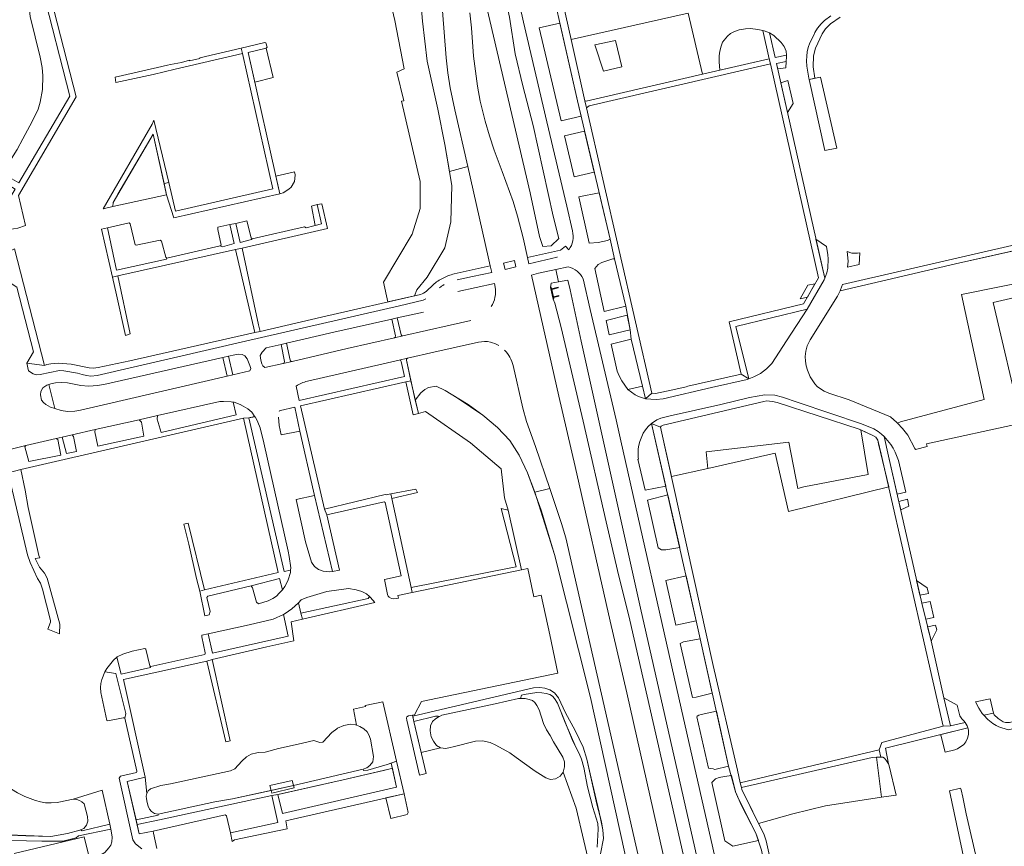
# Model space of a CAD drawing. Header units: metres. Extents: x 209813 to 223847, y 571801 to 587119.
# Tile 277 of 656: x 220478 to 220738, y 575084 to 575303. Entities that reach past the tile are written whole.
import ezdxf

# ---------------------------------------------------------------- set-up
doc = ezdxf.new("R2010")
doc.units = ezdxf.units.M
for name, color, linetype, lineweight in [('B-RO-GK-BESCHOEIING-G', 8, 'GK-BESCHOEIING', 0), ('B-RO-GK-KADEMUUR-GV', 8, 'Continuous', 0), ('B-RO-GR-BEPLANTING_CULTUUR_BOSPLANTSOEN-GV', 8, 'Continuous', 0), ('B-RO-GR-BEPLANTING_CULTUUR_HEESTERS-GV', 8, 'Continuous', 0), ('B-RO-GR-BEPLANTING_CULTUUR_ROOS-GV', 8, 'Continuous', 0), ('B-RO-KW-KUNSTWERK_STEIGER-GV', 8, 'Continuous', 0), ('B-RO-OG-TERREIN_CULTUURSCHEIDING-GV', 8, 'Continuous', 0), ('B-RO-OG-WEG-GV', 8, 'Continuous', 0), ('B-RO-VH-VERHARDING_HALFVERHARDING-GV', 8, 'Continuous', 0), ('B-RO-VH-VERHARDING_OPEN-GV', 8, 'Continuous', 0), ('B-RO-VH-VERHARDING_TEGEL-GV', 8, 'Continuous', 0)]:
    doc.layers.add(name, color=color, linetype=linetype, lineweight=lineweight)
doc.linetypes.add('GK-BESCHOEIING', pattern='A,30,-5,[1,NLCS.shx,S=1,R=0,X=0,Y=0],-5', length=40)

msp = doc.modelspace()

# ---------------------------------------------------------------- linework, layer by layer
at = {"layer": 'B-RO-GK-BESCHOEIING-G', "flags": 128}
for points in [[(220588.8, 575118.296), (220589.491, 575118.65), (220603.556, 575121.641), (220609.698, 575123.096)], [(220609.698, 575123.096), (220610.242, 575123.083)], [(220610.242, 575123.083), (220611.474, 575123.053), (220612.556, 575122.836), (220613.457, 575122.501), (220614.039, 575122.015), (220614.572, 575121.206), (220615.192, 575120.08), (220616.381, 575116.478), (220617.179, 575114.744), (220618.099, 575113.269), (220618.985, 575111.569), (220621.435, 575107.53), (220621.901, 575106.31), (220621.876, 575104.997), (220621.522, 575103.608)], [(220561.663, 575115.054), (220561.885, 575115.227), (220563.527, 575115.928), (220565.255, 575116.25), (220566.615, 575116.11), (220566.907, 575115.999)], [(220566.907, 575115.999), (220567.75, 575115.678), (220568.827, 575115.011), (220569.687, 575114.264), (220570.183, 575113.493), (220570.6, 575112.288), (220571.377, 575107.737), (220571.211, 575106.341), (220570.448, 575105.381), (220569.583, 575104.713), (220568.639, 575104.363)], [(220589.072, 575110.013), (220588.007, 575110.655), (220587.21, 575111.763), (220586.667, 575112.948), (220586.365, 575114.525), (220586.454, 575115.874), (220587.01, 575116.992), (220587.802, 575117.713), (220588.469, 575118.126), (220588.8, 575118.296)], [(220557.181, 575111.462), (220558.022, 575111.494), (220560.4, 575114.07), (220561.663, 575115.054)], [(220546.224, 575109.821), (220551.479, 575111.023)], [(220551.479, 575111.023), (220555.559, 575111.914), (220557.181, 575111.462)], [(220600.238, 575111.876), (220598.395, 575111.821), (220592.413, 575110.273), (220591.679, 575110.114)], [(220618.205, 575101.681), (220616.993, 575102.078), (220614.169, 575103.865), (220609.085, 575107.466), (220607.417, 575108.707), (220603.724, 575110.703), (220602.235, 575111.386), (220600.238, 575111.876)], [(220534.711, 575104.462), (220536.592, 575106.481), (220537.824, 575107.598), (220539.067, 575108.327), (220540.498, 575108.735), (220540.935, 575108.767)], [(220540.935, 575108.767), (220542.72, 575108.9), (220546.224, 575109.821)], [(220590.493, 575109.858), (220589.072, 575110.013)], [(220591.679, 575110.114), (220590.493, 575109.858)], [(220488.159, 575095.628), (220487.82, 575095.556), (220486.165, 575095.453), (220484.651, 575095.484), (220483.328, 575095.699), (220481.946, 575096.066), (220479.126, 575097.138), (220477.243, 575098.103), (220474.053, 575100.047), (220471.254, 575102.158), (220467.64, 575104.166)], [(220511.443, 575097.93), (220511.82, 575098.616), (220512.356, 575099.184), (220515.106, 575100.043), (220517.665, 575100.496), (220533.574, 575103.892), (220534.711, 575104.462)], [(220568.639, 575104.363), (220550.22, 575100.085)], [(220621.522, 575103.608), (220620.717, 575102.537), (220619.487, 575101.82), (220618.205, 575101.681)], [(220514.401, 575092.456), (220513.457, 575092.643), (220512.626, 575093.176), (220512.125, 575093.821), (220511.767, 575094.611), (220511.491, 575095.574), (220511.327, 575096.532), (220511.291, 575097.234), (220511.443, 575097.93)], [(220544.279, 575098.771), (220534.055, 575096.51), (220529.379, 575095.738), (220514.401, 575092.456)], [(220550.22, 575100.085), (220544.279, 575098.771)], [(220491.97, 575096.435), (220488.159, 575095.628)], [(220493.901, 575088.306), (220494.803, 575088.714), (220495.447, 575089.577), (220495.782, 575090.66), (220495.77, 575091.887), (220494.812, 575095.224), (220494.222, 575095.775), (220493.653, 575096.087), (220492.957, 575096.339), (220491.97, 575096.435)], [(220447.538, 575082.552), (220449.219, 575082.092), (220450.428, 575081.866), (220451.854, 575081.774), (220453.378, 575082.206), (220457.107, 575083.97), (220459.249, 575084.602), (220461.306, 575085.386), (220466.992, 575086.721), (220470.931, 575087.078), (220479.4, 575086.741), (220485.995, 575086.592), (220490.405, 575087.327), (220493.716, 575088.223), (220493.901, 575088.306)]]:
    msp.add_lwpolyline(points, dxfattribs=at)
at = {"layer": 'B-RO-GK-KADEMUUR-GV', "flags": 128}
msp.add_lwpolyline([(220618.901, 575228.675), (220619.096, 575228.719), (220619.01, 575229.097), (220620.417, 575229.417), (220620.38, 575229.588), (220618.972, 575229.263), (220618.525, 575231.228), (220620.235, 575231.606), (220620.198, 575231.772), (220618.487, 575231.394), (220618.402, 575231.769), (220618.207, 575231.725)], close=True, dxfattribs=at)
at = {"layer": 'B-RO-GR-BEPLANTING_CULTUUR_BOSPLANTSOEN-GV', "flags": 128}
for points in [[(220573.945, 575315.539), (220577, 575302.268), (220579.498, 575289.5), (220577.574, 575288.617), (220579.421, 575281.098), (220578.786, 575280.942), (220583.75, 575259.74), (220583.74, 575252.58), (220581.65, 575245.84), (220574.02, 575233.15), (220575.184, 575227.902), (220582.223, 575229.524), (220582.801, 575231.064), (220585.595, 575234.479), (220590.252, 575242.24), (220591.804, 575249.07), (220592.114, 575258.694), (220590.252, 575269.56), (220588.389, 575278.874), (220585.595, 575291.602), (220584.353, 575302.157), (220583.111, 575316.749)], [(220643.822, 575051.317), (220643.677, 575053.455), (220637.866, 575082.142), (220628.792, 575123.339), (220619.284, 575161.097), (220615.69, 575172.818), (220612.126, 575182.735), (220609.926, 575187.403), (220607.42, 575191.269), (220604.16, 575194.75), (220600.314, 575197.978), (220593.503, 575202.585), (220590.358, 575204.484), (220587.959, 575205.591), (220585.894, 575205.319), (220584.984, 575204.753), (220583.859, 575203.832), (220582.402, 575201.893), (220583.288, 575198.446), (220585.105, 575198.923), (220597.005, 575190.618), (220605.183, 575183.754), (220606.036, 575176.108), (220607.002, 575172.889)], [(220607.002, 575172.889), (220610.564, 575157.062), (220612.225, 575157.408), (220613.773, 575149.966), (220615.686, 575150.366), (220618.018, 575139.861), (220620.176, 575129.736), (220584.071, 575122.302), (220582.242, 575118.703), (220581.697, 575118.61), (220581.761, 575118.345), (220613.737, 575125.896), (220615.356, 575125.984), (220616.728, 575125.831), (220617.988, 575125.382), (220619.248, 575124.595), (220620.274, 575123.278), (220622.185, 575119.248), (220624.726, 575114.642), (220626.795, 575110.155), (220627.839, 575107.022), (220630.477, 575095.162), (220631.648, 575090.446), (220632.067, 575088.301), (220632.192, 575086.004), (220631.399, 575081.99)]]:
    msp.add_lwpolyline(points, dxfattribs=at)
msp.add_lwpolyline([(220754.901, 575244.622), (220756.611, 575235.88), (220726.864, 575229.847), (220732.923, 575202.09), (220710.771, 575196.216), (220709.987, 575195.819), (220711.328, 575194.429), (220712.7, 575192.648), (220714.596, 575189.194), (220714.697, 575188.886), (220717.82, 575189.645), (220717.612, 575190.414), (220742.738, 575195.812), (220735.28, 575227.728), (220761.678, 575233.863), (220762.888, 575234.362), (220760.288, 575244.893), (220759.564, 575245.259), (220757.862, 575245.287)], close=True, dxfattribs=at)
at = {"layer": 'B-RO-GR-BEPLANTING_CULTUUR_HEESTERS-GV', "flags": 128}
for points in [[(220677.625, 575292.49), (220680.589, 575293.126), (220680.559, 575294.188), (220679.992, 575295.4), (220679.245, 575296.48), (220677.276, 575298.372), (220676.155, 575299.042)], [(220678.295, 575289.501), (220680.479, 575289.826), (220680.544, 575291.481), (220677.977, 575290.921)], [(220680.96, 575286.461), (220679.112, 575285.859), (220680.873, 575278.012), (220682.4, 575280.403)], [(220503.788, 575256.39), (220502.493, 575254.192), (220502.449, 575253.105), (220516.645, 575256.203), (220513.116, 575272.23)], [(220700.249, 575194.06), (220702.247, 575182.305), (220685.229, 575179.051), (220683.65, 575178.609), (220681.224, 575190.851), (220659.326, 575188.243), (220659.842, 575183.91), (220677.593, 575187.921), (220681.151, 575172.526), (220707.643, 575179.03), (220704.938, 575190.429), (220704.735, 575191.338), (220704.252, 575192.133), (220703.493, 575192.563)], [(220706.429, 575192.29), (220707.637, 575187.138), (220709.902, 575177.082), (220712.184, 575177.634), (220710.251, 575185.955), (220709.336, 575188.194), (220708.836, 575189.202), (220708.173, 575190.205)], [(220712.602, 575175.764), (220710.334, 575175.165), (220710.844, 575172.899), (220713.017, 575173.908)], [(220715.922, 575150.357), (220718.184, 575150.801), (220717.849, 575152.298), (220715.044, 575154.253)], [(220718.653, 575148.704), (220716.399, 575148.239), (220717.436, 575144.042), (220719.591, 575144.506)], [(220720.044, 575142.481), (220717.938, 575142.046), (220718.888, 575138.263), (220718.931, 575138.424), (220720.375, 575141.249)], [(220725.762, 575121.256), (220722.219, 575123.268), (220724.008, 575115.802), (220727.831, 575116.726), (220727.604, 575117.065), (220726.99, 575117.69), (220726.445, 575118.512)], [(220721.183, 575113.489), (220721.465, 575113.382), (220722.6, 575108.845), (220725.133, 575109.459), (220725.834, 575109.77), (220727.504, 575110.858), (220728.046, 575111.613), (220728.533, 575112.559), (220728.748, 575113.578), (220728.733, 575114.505), (220728.632, 575115.135), (220728.562, 575115.332)], [(220705.597, 575107.567), (220704.414, 575107.522), (220705.766, 575096.947), (220709.662, 575097.531), (220707.766, 575105.254), (220707.587, 575105.825), (220707.09, 575106.57), (220706.503, 575107.269), (220706.09, 575107.585)]]:
    msp.add_lwpolyline(points, close=True, dxfattribs=at)
at = {"layer": 'B-RO-GR-BEPLANTING_CULTUUR_ROOS-GV', "flags": 128}
for points in [[(220686.616, 575286.731), (220690.752, 575267.904), (220693.932, 575268.529), (220689.6, 575287.33)], [(220691.156, 575242.538), (220688.391, 575244.522), (220690.716, 575234.166), (220691.271, 575235.622), (220691.568, 575236.825), (220691.651, 575239.314), (220691.591, 575240.368)]]:
    msp.add_lwpolyline(points, close=True, dxfattribs=at)
at = {"layer": 'B-RO-KW-KUNSTWERK_STEIGER-GV', "flags": 128}
msp.add_lwpolyline([(220544.279, 575098.771), (220544.467, 575098.029), (220550.361, 575099.475), (220549.912, 575101.423), (220543.951, 575100.062)], close=True, dxfattribs=at)
at = {"layer": 'B-RO-OG-TERREIN_CULTUURSCHEIDING-GV', "flags": 128}
for points in [[(220573.423, 575441.811), (220576.147, 575442.424), (220580.392, 575425.642), (220584.672, 575404.34), (220590.663, 575376.677), (220599.643, 575337.195), (220607.321, 575303.22), (220608.893, 575293.504), (220610.885, 575285.007), (220613.603, 575274.539), (220618.888, 575250.581), (220620.412, 575244.662), (220618.369, 575242.764), (220616.198, 575242.59), (220615.284, 575245.16), (220612.796, 575256.714), (220601.161, 575306.414), (220586.794, 575368.453), (220576.312, 575412.384), (220570.365, 575438.153), (220569.452, 575440.917)], [(220473.217, 575261.858), (220477.573, 575259.367), (220491.038, 575282.319), (220483.774, 575310.922), (220482.5, 575310.435), (220481.58, 575309.631), (220480.872, 575308.469), (220480.397, 575307.185), (220480.333, 575305.847), (220480.602, 575303.395), (220483.257, 575292.636), (220483.702, 575289.889), (220483.882, 575287.716), (220483.843, 575284.099), (220483.174, 575280.693), (220482.654, 575278.897), (220481.075, 575275.602), (220478.646, 575271.049), (220477.095, 575268.178), (220473.682, 575262.775)], [(220627.296, 575281.108), (220627.646, 575281.005), (220658.39, 575288.096), (220654.608, 575304.206), (220623.634, 575297.25)], [(220615.233, 575300.364), (220620.984, 575275.747), (220626.299, 575276.978), (220625.332, 575281.069), (220620.681, 575301.595)], [(220674.383, 575299.631), (220673.04, 575299.912), (220671.109, 575300.161), (220669.792, 575300.099), (220668.128, 575299.825), (220666.822, 575299.399), (220665.811, 575298.849), (220665.035, 575298.19), (220663.721, 575296.588), (220663.316, 575295.502), (220663.017, 575294.223), (220662.845, 575293.003), (220662.812, 575291.339), (220662.998, 575289.163), (220676.052, 575292.187)], [(220635.385, 575297.058), (220637.064, 575290.087), (220632.246, 575288.956), (220629.946, 575295.89)], [(220544.819, 575287.198), (220543.01, 575294.991), (220538.199, 575293.849), (220539.957, 575286.044)], [(220624.433, 575260.98), (220629.789, 575262.221), (220627.23, 575273.041), (220621.909, 575271.783)], [(220546.611, 575256.494), (220546.888, 575256.557), (220547.486, 575256.785), (220548.962, 575257.73), (220549.596, 575258.256), (220550.456, 575259.789), (220550.571, 575260.51), (220550.623, 575261.535), (220550.525, 575262.344), (220545.559, 575261.165)], [(220631.083, 575256.746), (220625.669, 575255.689), (220628.423, 575243.407), (220630.78, 575243.593), (220633.307, 575244.184), (220633.983, 575244.484)], [(220554.94, 575253.238), (220555.986, 575248.144), (220557.6, 575248.544), (220556.446, 575253.622)], [(220514.925, 575244.199), (220508.645, 575242.886), (220508.337, 575243.01), (220506.984, 575248.535), (220506.768, 575248.781), (220501.029, 575247.484), (220503.444, 575236.261), (220516.62, 575239.236), (220516.743, 575239.507), (220516.44, 575239.781), (220515.336, 575243.969)], [(220537.849, 575249.332), (220534.929, 575248.678), (220536.148, 575243.633), (220539.147, 575244.444), (220539.29, 575244.564), (220538.987, 575244.839)], [(220533.401, 575248.336), (220530.239, 575247.628), (220530.231, 575247.041), (220531.062, 575242.927), (220530.795, 575242.741), (220531.484, 575242.51), (220534.571, 575243.318)], [(220632.388, 575225.386), (220638.122, 575226.743), (220635.097, 575239.269), (220634.646, 575239.274), (220631.757, 575238.371), (220630.847, 575237.83), (220629.88, 575236.784)], [(220686.085, 575225.963), (220667.246, 575221.43), (220670.621, 575207.557), (220671.98, 575208.062), (220673.707, 575209.01), (220675.369, 575210.236), (220676.737, 575211.611), (220680.648, 575217.597)], [(220639.285, 575220.5), (220638.494, 575224.362), (220632.913, 575222.997), (220633.741, 575219.235)], [(220639.566, 575218.035), (220634.282, 575216.776), (220635.861, 575209.599), (220636.365, 575208.365), (220637.042, 575207.087), (220638.645, 575204.791), (220642.527, 575205.642)], [(220532.704, 575208.307), (220531.517, 575213.204), (220500.828, 575206.282), (220498.455, 575205.81), (220496.033, 575205.652), (220493.984, 575205.794), (220490.431, 575206.519), (220488.857, 575206.629), (220487.311, 575206.488), (220486.062, 575206.248), (220485.527, 575206.074), (220487.133, 575199.688), (220488.809, 575199.18), (220490.415, 575198.943), (220492.384, 575199.018), (220493.849, 575199.325)], [(220538.715, 575209.696), (220538.952, 575210.34), (220538.693, 575211.089), (220538.277, 575211.994), (220537.959, 575212.845), (220537.376, 575213.644), (220536.627, 575214.036), (220535.778, 575214.106), (220534.733, 575213.959), (220533.008, 575213.54), (220534.186, 575208.649)], [(220534.239, 575201.419), (220533.704, 575201.513), (220531.705, 575201.615), (220530.714, 575201.578), (220514.217, 575197.848), (220514.182, 575196.953), (220515.21, 575193.395), (220535.088, 575198.091)], [(220700.249, 575194.06), (220699.838, 575194.256), (220678.169, 575201.287), (220676.941, 575201.597), (220676.144, 575201.703), (220675.455, 575201.717), (220674.613, 575201.624), (220647.974, 575195.347), (220647.425, 575195.067), (220647.252, 575194.811), (220650.159, 575181.722), (220659.842, 575183.91), (220659.326, 575188.243), (220681.224, 575190.851), (220683.65, 575178.609), (220685.229, 575179.051), (220702.247, 575182.305)], [(220497.807, 575194.138), (220497.658, 575193.518), (220498.49, 575189.742), (220510.665, 575192.43), (220509.993, 575196.125), (220509.416, 575196.762)], [(220540.811, 575196.131), (220540.133, 575197.397), (220539.878, 575197.594), (220538.413, 575197.287), (220547.735, 575156.644), (220549.461, 575156.99), (220549.486, 575157.579), (220549.088, 575160.587), (220548.793, 575162.038), (220542.405, 575190.685), (220541.391, 575194.606)], [(220648.709, 575179.185), (220644.951, 575195.794), (220644.004, 575194.998), (220643.318, 575194.11), (220642.731, 575193.169), (220641.81, 575191.038), (220641.547, 575190.058), (220641.382, 575189.025), (220641.374, 575186.847), (220641.454, 575186.333), (220641.271, 575186.305), (220643.208, 575178.131)], [(220487.474, 575191.803), (220479.424, 575189.957), (220479.161, 575189.583), (220480.191, 575185.721), (220488.645, 575187.415), (220487.863, 575191.502)], [(220491.71, 575192.76), (220489.058, 575192.161), (220490.163, 575187.808), (220492.85, 575188.33), (220492.054, 575192.368)], [(220550.929, 575175.638), (220553.434, 575164.515), (220554.983, 575159.135), (220555.736, 575157.94), (220556.858, 575157.158), (220558.056, 575156.724), (220559.803, 575156.544), (220560.529, 575156.651), (220555.808, 575176.771)], [(220643.815, 575175.48), (220646.703, 575162.874), (220647.597, 575162.364), (220648.724, 575162.371), (220652.377, 575162.991), (220649.231, 575176.876)], [(220656.756, 575143.619), (220654.065, 575155.53), (220648.668, 575154.295), (220651.381, 575142.434)], [(220540.983, 575148.046), (220543.506, 575148.918), (220544.73, 575149.497), (220545.718, 575150.11), (220546.474, 575150.87), (220547.289, 575151.828), (220546.513, 575154.825), (220539.059, 575152.807), (220539.227, 575152.613), (220539.403, 575152.306), (220540.396, 575148.486)], [(220552.131, 575145.593), (220570.014, 575149.502), (220570.288, 575150.051), (220569.534, 575150.723), (220568.331, 575151.345), (220566.795, 575151.78), (220564.779, 575152.12), (220559.026, 575151.327), (220553.708, 575149.791), (220552.282, 575149.116), (220551.523, 575148.347)], [(220547.593, 575145.298), (220544.883, 575144.018), (220538.502, 575142.535), (220527.612, 575140.188), (220528.784, 575135.032), (220548.767, 575139.511)], [(220652.482, 575137.613), (220655.74, 575123.311), (220656.759, 575123.443), (220660.998, 575124.49), (220657.824, 575138.842), (220653.399, 575138.023)], [(220510.909, 575136.277), (220507.54, 575135.535), (220505.056, 575134.741), (220503.616, 575134.095), (220503.494, 575133.988), (220504.666, 575129.496), (220512.399, 575131.291), (220512.264, 575131.697), (220511.156, 575136.11)], [(220505.621, 575117.826), (220505.856, 575119.069), (220503.231, 575129.627), (220500.36, 575130.111), (220499.528, 575128.091), (220499.25, 575127.05), (220499.195, 575125.95), (220499.233, 575124.658), (220500.862, 575117.263), (220501.149, 575117.134), (220505.212, 575117.942), (220505.474, 575117.932)], [(220568.639, 575104.363), (220568.729, 575103.982), (220569.849, 575104.139), (220575.014, 575105.582), (220577.482, 575106.455), (220573.81, 575122.161), (220569.202, 575121.176), (220569.259, 575120.923), (220566.098, 575120.214), (220566.907, 575115.999), (220567.75, 575115.678), (220568.827, 575115.011), (220569.687, 575114.264), (220570.183, 575113.493), (220570.6, 575112.288), (220571.377, 575107.737), (220571.211, 575106.341), (220570.448, 575105.381), (220569.583, 575104.713)], [(220662.06, 575119.692), (220658.059, 575118.822), (220657.438, 575118.633), (220656.99, 575118.375), (220656.898, 575118.228), (220659.99, 575104.66), (220661.201, 575104.451), (220661.631, 575104.246), (220665.274, 575105.183)], [(220582.072, 575117.012), (220583.991, 575108.769), (220589.072, 575110.013), (220588.007, 575110.655), (220587.21, 575111.763), (220586.667, 575112.948), (220586.365, 575114.525), (220586.454, 575115.874), (220587.01, 575116.992), (220587.802, 575117.713), (220588.469, 575118.126), (220588.8, 575118.296), (220588.468, 575118.414), (220587.804, 575118.427)], [(220705.766, 575096.947), (220704.414, 575107.522), (220703.281, 575107.48), (220668.743, 575099.538), (220668.807, 575099.037), (220673.248, 575090.014), (220682.287, 575092.547), (220690.889, 575094.717)], [(220546.07, 575097.649), (220547.305, 575092.62), (220577.462, 575099.61), (220576.418, 575104.556), (220575.811, 575104.499), (220573.915, 575104.033), (220563.338, 575101.534)], [(220514.401, 575092.456), (220513.457, 575092.643), (220512.626, 575093.176), (220512.125, 575093.821), (220511.767, 575094.611), (220511.491, 575095.574), (220511.327, 575096.532), (220511.291, 575097.234), (220511.443, 575097.93), (220510.984, 575102.268), (220506.243, 575101.11), (220508.574, 575090.993), (220514.455, 575092.216)], [(220673.198, 575085.557), (220672.533, 575087.473), (220667.898, 575096.555), (220667.131, 575098.425), (220666.055, 575102.686), (220664.192, 575102.445), (220662.816, 575102.147), (220661.813, 575101.797), (220660.866, 575100.818), (220664.345, 575085.463), (220666.466, 575084.049)], [(220499.612, 575098.788), (220491.97, 575096.435), (220492.957, 575096.339), (220493.653, 575096.087), (220494.222, 575095.775), (220494.812, 575095.224), (220495.77, 575091.887), (220495.782, 575090.66), (220495.447, 575089.577), (220494.803, 575088.714), (220493.901, 575088.306), (220494.283, 575088.045), (220501.641, 575089.828)], [(220575.945, 575091.358), (220580.269, 575092.431), (220580.493, 575092.711), (220580.591, 575092.963), (220579.474, 575097.877), (220574.619, 575096.77)], [(220544.472, 575097.408), (220514.745, 575090.978), (220508.843, 575089.774), (220509.394, 575087.277), (220513.089, 575087.961), (220532.151, 575092.263), (220532.531, 575092.048), (220533.599, 575087.587), (220546.088, 575090.288)]]:
    msp.add_lwpolyline(points, close=True, dxfattribs=at)
for points in [[(220624.011, 575246.686), (220622.48, 575253.194), (220617.268, 575275.543), (220611.09, 575301.84), (220598.05, 575360.112)], [(220596.856, 575304.304), (220597.302, 575300.334), (220597.849, 575292.881), (220598.881, 575284.945), (220599.637, 575281.006), (220600.933, 575275.688), (220602.057, 575271.818), (220603.299, 575268.022), (220605.454, 575262.422), (220608.281, 575254.431), (220609.447, 575250.616), (220610.925, 575244.811), (220612.105, 575239.617), (220620.878, 575241.633), (220622.161, 575242.659), (220623.079, 575241.687)], [(220592.714, 575235.309), (220602.266, 575237.462), (220601.745, 575239.86), (220596.339, 575263.708), (220591.477, 575262.413), (220592.114, 575258.694), (220591.804, 575249.07), (220590.252, 575242.24), (220585.595, 575234.479), (220582.801, 575231.064), (220582.223, 575229.524)], [(220754.901, 575244.622), (220725.323, 575237.983), (220694.807, 575230.844), (220694.088, 575229.415), (220686.871, 575217.896), (220686.122, 575216.334), (220685.702, 575214.848), (220685.575, 575213.488), (220685.639, 575212.221), (220685.818, 575211.012), (220686.173, 575209.821), (220686.92, 575208.089), (220688.139, 575206.226), (220688.752, 575205.577), (220689.568, 575204.969), (220690.571, 575204.355), (220691.84, 575203.805), (220697.232, 575202.033), (220708.128, 575197.507), (220709.823, 575196.002), (220709.987, 575195.819), (220710.771, 575196.216), (220732.923, 575202.09), (220726.864, 575229.847), (220756.611, 575235.88)], [(220603.537, 575231.823), (220603.353, 575232.766), (220593.679, 575230.694)], [(220582.223, 575229.524), (220583.83, 575229.894)], [(220577.174, 575218.92), (220576.198, 575223.339), (220560.864, 575219.901), (220548.37, 575216.987)], [(220584.585, 575225.215), (220577.663, 575223.668), (220578.658, 575219.238)], [(220579.136, 575218.901), (220591.662, 575221.746), (220597.108, 575223.007)], [(220549.853, 575212.189), (220564.454, 575215.561), (220576.971, 575218.409)], [(220547.857, 575212.167), (220546.928, 575216.659), (220542.959, 575215.756), (220541.898, 575214.66), (220541.437, 575213.726), (220541.578, 575212.519), (220541.879, 575211.555), (220542.146, 575210.994), (220542.649, 575210.526)], [(220548.37, 575216.987), (220549.326, 575212.531)], [(220599.18, 575217.224), (220587.365, 575214.599), (220580.346, 575213.003)], [(220578.127, 575212.499), (220553.896, 575206.946)], [(220580.125, 575212.494), (220582.402, 575201.893), (220583.859, 575203.832), (220584.984, 575204.753), (220585.894, 575205.319), (220587.959, 575205.591), (220590.358, 575204.484), (220596.414, 575200.758), (220600.314, 575197.978), (220604.16, 575194.75), (220607.42, 575191.269), (220609.926, 575187.403), (220612.126, 575182.735), (220614.097, 575177.64), (220617.997, 575178.54), (220614.242, 575189.672), (220611.891, 575196.269), (220610.851, 575199.844), (220608.328, 575211.065)], [(220542.649, 575210.526), (220547.513, 575211.649)], [(220550.894, 575205.669), (220551.747, 575201.88), (220579.576, 575208.191), (220578.655, 575212.152)], [(220551.914, 575193.739), (220550.607, 575200.086), (220546.767, 575199.193)], [(220546.237, 575197.443), (220546.448, 575195.201), (220546.968, 575192.78), (220551.914, 575193.739)], [(220630.526, 575083.727), (220630.848, 575088.51), (220630.717, 575090.006), (220629.376, 575094.215), (220627.984, 575099.703), (220627.016, 575104.824), (220626.4, 575107.039), (220625.819, 575108.552), (220624.917, 575110.152), (220622.087, 575116.697), (220620.041, 575121.785), (220619.287, 575123.016), (220618.735, 575123.651), (220617.99, 575124.142), (220617.074, 575124.403), (220615.891, 575124.574), (220614.602, 575124.611), (220611.203, 575124.14), (220610.557, 575123.952), (220610.242, 575123.083), (220611.474, 575123.053), (220612.556, 575122.836), (220613.457, 575122.501), (220614.039, 575122.015), (220614.572, 575121.206), (220615.192, 575120.08), (220616.381, 575116.478), (220617.179, 575114.744), (220618.099, 575113.269), (220618.985, 575111.569), (220621.435, 575107.53), (220621.901, 575106.31), (220621.876, 575104.997), (220621.522, 575103.608), (220625.02, 575094.08), (220629.04, 575076.75)], [(220476.326, 575082.038), (220494.815, 575086.449), (220496.146, 575081.111), (220499.239, 575081.768), (220500.287, 575082.317), (220501.411, 575083.538), (220501.878, 575084.272), (220502.176, 575085.199), (220502.247, 575086.386), (220502.104, 575087.569), (220501.909, 575088.557), (220493.346, 575086.778), (220492.76, 575086.212), (220489.232, 575085.321), (220483.662, 575085.372), (220471.425, 575085.629)]]:
    msp.add_lwpolyline(points, dxfattribs=at)
at = {"layer": 'B-RO-OG-TERREIN_CULTUURSCHEIDING-GV'}
for points in [[(220623.082, 575241.69, 0.2132412), (220624.011, 575246.686)], [(220587.146, 575232.419, -0.0788207), (220589.802, 575234.226)], [(220589.802, 575234.226, -0.0604234), (220592.714, 575235.309)], [(220602.49, 575226.672, 0.1943136), (220603.537, 575231.823)], [(220576.971, 575218.409, 0.262062), (220577.176, 575218.899)], [(220578.658, 575219.238, 0.4115301), (220579.145, 575218.91)], [(220602.305, 575217.264, 0.1331437), (220599.18, 575217.224)], [(220604.497, 575216.376, 0.0822883), (220602.305, 575217.264)], [(220607.477, 575213.264, 0.0668326), (220606.048, 575215.14)], [(220549.52, 575212.25, 0.1947138), (220549.853, 575212.189)], [(220578.655, 575212.152, 0.1985811), (220578.464, 575212.436)], [(220608.328, 575211.065, 0.0705151), (220607.477, 575213.264)], [(220547.513, 575211.649, 0.3706867), (220547.859, 575212.162)], [(220553.896, 575206.946, 0.0835184), (220550.894, 575205.669)], [(220546.767, 575199.193, 0.2941886), (220546.409, 575198.917)]]:
    msp.add_lwpolyline(points, format="xyb", dxfattribs=at)
at = {"layer": 'B-RO-OG-WEG-GV', "flags": 128}
for points in [[(220583.111, 575316.749), (220584.353, 575302.157), (220585.595, 575291.602), (220588.389, 575278.874), (220590.252, 575269.56), (220591.477, 575262.413), (220596.339, 575263.708), (220592.929, 575278.678), (220591.693, 575284.517), (220591.019, 575288.464), (220590.569, 575292.443), (220589.603, 575304.852)], [(220672.187, 575007.571), (220670.362, 575007.261), (220668.983, 575010.985), (220666.18, 575024.101), (220664.632, 575032.153), (220661.659, 575045.109), (220649.951, 575096.634), (220639.167, 575143.766), (220635.953, 575156.897), (220632.877, 575169.798), (220626.794, 575196.392), (220621.02, 575221.142), (220619.383, 575227.609), (220618.901, 575228.675), (220618.207, 575231.725), (220618.372, 575232.861), (220620.284, 575233.228), (220619.627, 575236.467), (220615.053, 575235.483)], [(220622.9, 575237.163), (220619.627, 575236.467)], [(220615.053, 575235.483), (220613.164, 575235.012), (220620.426, 575203.023), (220624.698, 575184.395), (220634.011, 575143.532), (220638.369, 575124.543), (220647.2, 575085.362), (220651.472, 575066.66), (220656.05, 575046.725), (220658.932, 575035.107), (220660.68, 575029.419), (220662.186, 575029.936), (220663.384, 575026.255), (220664.747, 575026.664), (220666.036, 575022.675), (220664.655, 575022.261), (220669.915, 575006.156), (220670.525, 575004.175)], [(220620.284, 575233.228), (220622.759, 575233.702), (220623.356, 575231.102), (220626.271, 575217.51), (220641.967, 575146.919), (220659.795, 575068.446), (220661.832, 575058.933), (220664.149, 575050.192), (220670.893, 575020.822)], [(220675.505, 575021.402), (220670.586, 575040.676), (220661.163, 575083.564), (220652.738, 575120.491), (220636.782, 575191.193), (220635.57, 575196.724), (220628.725, 575225.924), (220626.852, 575234.044)], [(220653.962, 575004.531), (220652.799, 575004.331), (220653.218, 575000.589), (220658.787, 575001.846), (220657.695, 575006.938), (220656.5, 575013.828), (220655.206, 575020.725), (220649.519, 575045.843), (220644.97, 575065.838), (220640.742, 575084.279), (220631.7, 575124.164), (220622.231, 575165.502), (220621.127, 575169.358), (220617.997, 575178.54), (220614.097, 575177.64), (220617.217, 575167.588), (220619.284, 575161.097), (220628.792, 575123.339), (220637.866, 575082.142), (220643.677, 575053.455), (220643.822, 575051.317)]]:
    msp.add_lwpolyline(points, dxfattribs=at)
at = {"layer": 'B-RO-OG-WEG-GV'}
msp.add_lwpolyline([(220626.852, 575234.044, 0.2146418), (220622.9, 575237.163)], format="xyb", dxfattribs=at)
at = {"layer": 'B-RO-VH-VERHARDING_HALFVERHARDING-GV', "flags": 128}
for points in [[(220631.399, 575081.99), (220632.192, 575086.004), (220632.067, 575088.301), (220631.07, 575092.997), (220628.987, 575102.019), (220627.839, 575107.022), (220626.795, 575110.155), (220624.726, 575114.642), (220622.185, 575119.248), (220620.274, 575123.278), (220619.248, 575124.595), (220617.988, 575125.382), (220616.728, 575125.831), (220615.356, 575125.984), (220613.737, 575125.896), (220581.761, 575118.345), (220582.072, 575117.012), (220587.804, 575118.427), (220588.468, 575118.414), (220588.8, 575118.296), (220589.491, 575118.65), (220603.556, 575121.641), (220609.698, 575123.096), (220610.242, 575123.083), (220610.557, 575123.952), (220611.203, 575124.14), (220614.602, 575124.611), (220615.891, 575124.574), (220617.074, 575124.403), (220617.99, 575124.142), (220618.735, 575123.651), (220619.287, 575123.016), (220620.041, 575121.785), (220623.969, 575112.204), (220624.917, 575110.152), (220625.819, 575108.552), (220626.4, 575107.039), (220627.016, 575104.824), (220627.984, 575099.703), (220629.376, 575094.215), (220630.717, 575090.006), (220630.848, 575088.51), (220630.526, 575083.727)], [(220471.425, 575085.629), (220483.662, 575085.372), (220489.232, 575085.321), (220492.76, 575086.212), (220493.346, 575086.778), (220501.909, 575088.557), (220501.641, 575089.828), (220494.283, 575088.045), (220493.901, 575088.306), (220493.716, 575088.223), (220490.405, 575087.327), (220485.995, 575086.592), (220472.834, 575087.064)]]:
    msp.add_lwpolyline(points, dxfattribs=at)
msp.add_lwpolyline([(220576.095, 575105.976), (220575.014, 575105.582), (220569.849, 575104.139), (220568.729, 575103.982), (220568.639, 575104.363), (220550.22, 575100.085), (220534.055, 575096.51), (220529.379, 575095.738), (220514.401, 575092.456), (220514.455, 575092.216), (220508.574, 575090.993), (220508.843, 575089.774), (220514.745, 575090.978), (220544.472, 575097.408), (220546.183, 575097.66), (220563.338, 575101.534), (220574.008, 575104.021), (220575.811, 575104.499), (220576.418, 575104.556)], close=True, dxfattribs=at)
at = {"layer": 'B-RO-VH-VERHARDING_OPEN-GV', "flags": 128}
for points in [[(220696.663, 575241.231), (220696.9, 575238.712), (220696.776, 575237.057), (220699.878, 575237.79), (220700.008, 575240.906), (220699.383, 575240.77), (220698.556, 575240.764), (220697.933, 575240.826)], [(220688.138, 575232.687), (220686.271, 575232.379), (220684.26, 575228.738), (220686.165, 575229.17)], [(220730.641, 575122.176), (220731.48, 575120.485), (220732.414, 575119.059), (220732.788, 575118.666), (220735.396, 575119.225), (220734.469, 575123)]]:
    msp.add_lwpolyline(points, close=True, dxfattribs=at)
at = {"layer": 'B-RO-VH-VERHARDING_TEGEL-GV', "flags": 128}
for points in [[(220604.711, 575372.071), (220625.332, 575281.069), (220633.983, 575244.484), (220635.097, 575239.269), (220638.122, 575226.743), (220639.285, 575220.5), (220639.566, 575218.035), (220642.527, 575205.642)], [(220627.296, 575281.108), (220623.634, 575297.25), (220612.793, 575345.529), (220607.444, 575368.638), (220607.235, 575370.036), (220607.256, 575370.586), (220607.354, 575371.196)], [(220692.327, 575303.554), (220690.688, 575302.277), (220689.777, 575301.398), (220688.819, 575300.257), (220688.112, 575299.108), (220687.811, 575298.455), (220686.756, 575296.417), (220686.357, 575295.155), (220686.113, 575294.012), (220685.98, 575292.84), (220685.948, 575291.69), (220686.019, 575290.272), (220686.536, 575287.096), (220686.616, 575286.731), (220688.1, 575287.074), (220687.687, 575290.02), (220687.787, 575292.934), (220688.279, 575294.994), (220690.014, 575298.759), (220690.943, 575300.113), (220692.284, 575301.452), (220694.805, 575303.196)], [(220676.352, 575290.856), (220689.045, 575234.303), (220685.086, 575227.369), (220665.445, 575222.642), (220668.584, 575208.799), (220670.621, 575207.557), (220667.246, 575221.43), (220686.085, 575225.963), (220690.546, 575233.709), (220690.716, 575234.166), (220677.977, 575290.921), (220680.544, 575291.481), (220680.602, 575292.684), (220680.589, 575293.126), (220677.625, 575292.49), (220676.155, 575299.042), (220674.73, 575299.559), (220674.383, 575299.631), (220676.052, 575292.187)], [(220515.99, 575259.179), (220516.645, 575256.203), (220518.59, 575250.118), (220546.611, 575256.494), (220538.199, 575293.849), (220543.01, 575294.991), (220543.221, 575295.228), (220542.942, 575296.397), (220542.676, 575296.473), (220536.413, 575295.002), (220536.726, 575293.563), (220544.782, 575257.79), (220519.021, 575251.879), (220517.261, 575259.474)], [(220536.413, 575295.002), (220525.423, 575292.466), (220525.476, 575292.234), (220522.739, 575291.612), (220522.688, 575291.836), (220520.571, 575291.206), (220517.717, 575290.691), (220516.932, 575290.479), (220514.275, 575289.898), (220503.025, 575287.306), (220503.248, 575285.933), (220513.114, 575288.054), (220518.881, 575289.483), (220536.726, 575293.563)], [(220644.979, 575203.777), (220627.727, 575279.221)], [(220536.653, 575242.111), (220559.245, 575247.301), (220557.741, 575253.849), (220556.446, 575253.622), (220557.6, 575248.544), (220553.529, 575247.536), (220553.174, 575247.75), (220539.29, 575244.564), (220539.147, 575244.444), (220536.148, 575243.633), (220534.929, 575248.678), (220533.401, 575248.336), (220534.571, 575243.318), (220531.484, 575242.51), (220530.795, 575242.741), (220516.743, 575239.507), (220516.62, 575239.236), (220503.444, 575236.261), (220501.029, 575247.484), (220499.4, 575247.115), (220502.319, 575234.442)], [(220484.371, 575211.122), (220476.457, 575241.917), (220475.126, 575241.356), (220474.482, 575240.892), (220474.062, 575240.382), (220473.653, 575239.521), (220473.335, 575238.406), (220473.264, 575237.545), (220473.303, 575236.592), (220473.993, 575233.841), (220477.048, 575231.836), (220481.456, 575214.745), (220479.661, 575211.701)], [(220503.741, 575234.847), (220534.888, 575241.79)], [(220623.079, 575241.687), (220622.161, 575242.659), (220620.878, 575241.633), (220612.105, 575239.617), (220612.473, 575237.998), (220619.962, 575239.723), (220619.922, 575239.844)], [(220593.546, 575233.791), (220597.562, 575234.665), (220602.646, 575235.716), (220602.266, 575237.462), (220592.714, 575235.309)], [(220587.146, 575232.419), (220585.362, 575230.769)], [(220539.974, 575219.806), (220506.919, 575212.297), (220498.6, 575210.563), (220497.305, 575210.425), (220496.182, 575210.518), (220491.435, 575211.476), (220487.937, 575211.698), (220486.003, 575211.547), (220485.006, 575211.335), (220484.371, 575211.122), (220479.661, 575211.701), (220480.174, 575209.721), (220481.33, 575208.884), (220482.136, 575208.665), (220483.215, 575208.737), (220488.339, 575209.767), (220489.439, 575209.725), (220493.107, 575209.033), (220494.283, 575208.687), (220495.463, 575208.429), (220496.61, 575208.285), (220498.33, 575208.419), (220537.496, 575217.565), (220578.289, 575226.907), (220584.493, 575228.393)], [(220583.83, 575229.894), (220557.667, 575223.887), (220541.391, 575220.128)], [(220578.658, 575219.238), (220577.663, 575223.668), (220576.198, 575223.339), (220577.174, 575218.92)], [(220576.971, 575218.409), (220579.136, 575218.901)], [(220549.326, 575212.531), (220548.37, 575216.987), (220546.928, 575216.659), (220547.857, 575212.167)], [(220580.346, 575213.003), (220578.127, 575212.499)], [(220581.223, 575207.023), (220580.125, 575212.494)], [(220547.513, 575211.649), (220549.853, 575212.189)], [(220668.584, 575208.799), (220654.53, 575205.626), (220654.123, 575205.454), (220650.587, 575204.688), (220645.941, 575203.715), (220644.979, 575203.777), (220643.364, 575202.304), (220646.18, 575202.115), (220647.953, 575202.285), (220660.739, 575205.25), (220670.176, 575207.392), (220670.621, 575207.557)], [(220562.364, 575156.951), (220559.004, 575171.614), (220558.399, 575173.14), (220552.091, 575200.424), (220579.976, 575206.741)], [(220724.008, 575115.802), (220722.219, 575123.268), (220718.888, 575138.263), (220716.399, 575148.239), (220707.637, 575187.138), (220706.429, 575192.29), (220705.785, 575192.901), (220704.862, 575193.65), (220703.736, 575194.332), (220700.47, 575195.71), (220683.691, 575201.288), (220679.563, 575202.711), (220677.542, 575203.215), (220674.891, 575203.329), (220670.846, 575202.658), (220663.261, 575200.795), (220649.834, 575197.792), (220647.368, 575197.173), (220646.326, 575196.775), (220644.951, 575195.794), (220647.252, 575194.811), (220647.425, 575195.067), (220647.974, 575195.347), (220674.613, 575201.624), (220675.455, 575201.717), (220676.144, 575201.703), (220676.941, 575201.597), (220678.169, 575201.287), (220699.838, 575194.256), (220703.493, 575192.563), (220704.252, 575192.133), (220704.735, 575191.338), (220705.671, 575187.671), (220722.082, 575115.762)], [(220538.413, 575197.287), (220540.012, 575197.566), (220539.171, 575198.749), (220538.165, 575199.626), (220536.941, 575200.362), (220536.105, 575200.77), (220534.525, 575201.369), (220534.239, 575201.419), (220535.088, 575198.091), (220515.21, 575193.395), (220514.182, 575196.953), (220514.217, 575197.848), (220509.416, 575196.762), (220509.993, 575196.125), (220510.665, 575192.43), (220498.49, 575189.742), (220497.658, 575193.518), (220497.807, 575194.138), (220491.71, 575192.76), (220492.054, 575192.368), (220492.85, 575188.33)], [(220546.767, 575199.193), (220550.607, 575200.086), (220551.914, 575193.739), (220555.486, 575177.835), (220555.808, 575176.771), (220560.529, 575156.651), (220562.364, 575156.951)], [(220478.103, 575183.562), (220537.007, 575197.191)], [(220525.49, 575151.471), (220526.787, 575144.953), (220527.925, 575145.212), (220528.144, 575146.076), (220527.297, 575149.765), (220527.537, 575150.144), (220539.059, 575152.807), (220546.513, 575154.825), (220547.289, 575151.828), (220547.933, 575152.692), (220548.483, 575153.635), (220548.838, 575154.398), (220549.428, 575156.379), (220549.461, 575156.99), (220547.735, 575156.644), (220538.413, 575197.287), (220537.007, 575197.191), (220546.17, 575156.341), (220526.648, 575151.794)], [(220644.951, 575195.794), (220656.756, 575143.619), (220665.274, 575105.183), (220667.131, 575098.425), (220668.757, 575094.793), (220672.533, 575087.473), (220674.013, 575082.958), (220678.719, 575060.421), (220679.242, 575058.038), (220682.339, 575044.783)], [(220668.346, 575100.72), (220667.701, 575104.151), (220661.26, 575131.747), (220647.252, 575194.811)], [(220492.85, 575188.33), (220490.163, 575187.808), (220489.058, 575192.161), (220487.474, 575191.803), (220487.863, 575191.502), (220488.645, 575187.415), (220480.191, 575185.721), (220479.161, 575189.583), (220479.424, 575189.957), (220472.289, 575188.187)], [(220575.984, 575177.134), (220574.76, 575176.895), (220574.501, 575177.005), (220558.399, 575173.14)], [(220581.357, 575152.373), (220576.238, 575175.936)], [(220559.004, 575171.614), (220574.238, 575175.062), (220574.494, 575174.876), (220578.663, 575155.462)], [(220578.663, 575155.462), (220574.253, 575154.487), (220575.042, 575150.55), (220575.233, 575150.093), (220575.561, 575149.827), (220576.142, 575149.476), (220576.74, 575149.395), (220577.984, 575149.627), (220577.844, 575150.254), (220581.634, 575151.043)], [(220552.131, 575145.593), (220551.523, 575148.347), (220549.758, 575146.736), (220547.995, 575145.502), (220547.593, 575145.298), (220548.767, 575139.511), (220528.784, 575135.032), (220527.612, 575140.188), (220525.964, 575139.833), (220525.945, 575139.361), (220526.898, 575135.154), (220526.876, 575134.905), (220526.793, 575134.708), (220512.51, 575131.562), (220512.264, 575131.697), (220512.399, 575131.291), (220504.666, 575129.496), (220503.494, 575133.988), (220502.579, 575133.183), (220500.818, 575131.034), (220500.36, 575130.111), (220503.231, 575129.627), (220505.856, 575119.069), (220505.621, 575117.826), (220508.815, 575103.829), (220508.821, 575103.666), (220508.688, 575103.458), (220504.496, 575102.554), (220504.098, 575101.99), (220507.716, 575085.65), (220508.416, 575084.647), (220510.081, 575083.331)], [(220528.732, 575133.331), (220543.182, 575136.715), (220550.337, 575138.324), (220549.564, 575143.3), (220552.625, 575144.012)], [(220514.105, 575083.439), (220513.159, 575087.495), (220513.089, 575087.961), (220509.394, 575087.277), (220506.243, 575101.11), (220510.984, 575102.268), (220505.299, 575128.045), (220527.278, 575132.973)], [(220785.611, 575127.23), (220744.29, 575117.865), (220739.589, 575116.755), (220738.51, 575116.696), (220737.928, 575116.882), (220736.574, 575117.81), (220735.509, 575118.765), (220735.396, 575119.225), (220732.788, 575118.666), (220733.907, 575117.487), (220735.194, 575116.436), (220736.078, 575115.924), (220736.814, 575115.584), (220739.265, 575114.786), (220749.843, 575117.179), (220776.804, 575123.389), (220785.695, 575125.504), (220786.686, 575127.169), (220786.818, 575127.503)], [(220705.597, 575107.567), (220706.09, 575107.585), (220706.503, 575107.269), (220707.09, 575106.57), (220707.587, 575105.825), (220706.769, 575109.902), (220728.562, 575115.332), (220728.383, 575115.833), (220727.831, 575116.726), (220724.008, 575115.802), (220722.082, 575115.762), (220705.797, 575111.391), (220705.147, 575109.462)], [(220693.6, 575009.402), (220691.878, 575012.409), (220691.3, 575013.658), (220689.588, 575018.878), (220688.042, 575026.005), (220687.678, 575028.041), (220677.808, 575073.846), (220675.259, 575085.402), (220674.731, 575087), (220668.807, 575099.037), (220668.743, 575099.538)], [(220731.094, 575079.589), (220728.162, 575092.562), (220727.258, 575096.936), (220726.82, 575098.913), (220726.678, 575099.332), (220723.758, 575098.664), (220729.528, 575071.284)]]:
    msp.add_lwpolyline(points, dxfattribs=at)
for points in [[(220476.56, 575257.756), (220472.978, 575251.619), (220470.228, 575250.907), (220470.213, 575250.056), (220471.014, 575248.739), (220471.435, 575248.285), (220471.982, 575247.863), (220472.671, 575247.536), (220473.689, 575247.296), (220474.886, 575247.163), (220476.202, 575247.2), (220477.338, 575247.444), (220479.344, 575248.071), (220477.444, 575256.058), (220492.758, 575282.116), (220485.251, 575311.384), (220484.584, 575311.232), (220483.774, 575310.922), (220491.038, 575282.319), (220477.573, 575259.367), (220473.217, 575261.858), (220472.355, 575260.232)], [(220676.352, 575290.856), (220676.052, 575292.187), (220658.39, 575288.096), (220627.646, 575281.005), (220627.296, 575281.108), (220627.727, 575279.221), (220628.386, 575279.737)], [(220502.449, 575253.105), (220502.493, 575254.192), (220513.116, 575272.23), (220515.99, 575259.179), (220517.261, 575259.474), (220513.311, 575275.984), (220512.869, 575274.932), (220499.906, 575252.554)], [(220760.288, 575244.893), (220759.34, 575247.271), (220695.461, 575232.504), (220694.929, 575231.086), (220694.807, 575230.844), (220725.323, 575237.983), (220757.862, 575245.287), (220759.564, 575245.259)], [(220536.653, 575242.111), (220534.888, 575241.79), (220539.974, 575219.806), (220541.391, 575220.128), (220540.946, 575221.85)], [(220608.655, 575238.821), (220605.794, 575238.161), (220606.172, 575236.51), (220609.034, 575237.158)], [(220502.319, 575234.442), (220503.385, 575229.814), (220505.8, 575219.014), (220507.031, 575219.43), (220503.741, 575234.847)], [(220533.008, 575213.54), (220531.517, 575213.204), (220532.704, 575208.307), (220534.186, 575208.649)], [(220583.288, 575198.446), (220581.223, 575207.023), (220579.976, 575206.741), (220581.91, 575198.084)], [(220483.598, 575201.892), (220484.096, 575201.34), (220484.752, 575200.813), (220485.938, 575200.079), (220487.133, 575199.688), (220485.527, 575206.074), (220484.959, 575205.89), (220483.917, 575205.153), (220483.419, 575204.258), (220483.308, 575203.336)], [(220642.527, 575205.642), (220638.645, 575204.791), (220640.593, 575203.356), (220641.44, 575202.923), (220643.046, 575202.336), (220643.364, 575202.304)], [(220474.79, 575182.725), (220479.869, 575161.054), (220480.541, 575158.987), (220482.535, 575154.828), (220483.327, 575153.595), (220483.877, 575151.946), (220485.947, 575143.694), (220485.946, 575143.214), (220485.287, 575141.402), (220488.354, 575140.184), (220488.397, 575142.707), (220485.054, 575154.839), (220484.339, 575156.227), (220483.077, 575157.825), (220481.858, 575160.054), (220483.126, 575160.263), (220482.878, 575160.838), (220480.056, 575173.572), (220479.235, 575178.134), (220478.103, 575183.562)], [(220575.984, 575177.134), (220576.238, 575175.936), (220583.011, 575177.517), (220582.595, 575178.422)], [(220608.116, 575157.658), (220581.357, 575152.373), (220581.634, 575151.043), (220610.564, 575157.062), (220607.002, 575172.889), (220605.176, 575173.285), (220609.117, 575157.856)], [(220524.584, 575154.766), (220525.49, 575151.471), (220526.648, 575151.794), (220522.366, 575169.415), (220521.2, 575169.132), (220522.535, 575163.868)], [(220570.288, 575150.051), (220570.014, 575149.502), (220552.131, 575145.593), (220552.625, 575144.012), (220571.767, 575148.461), (220570.576, 575149.794)], [(220527.278, 575132.973), (220532.294, 575111.643), (220533.443, 575111.886), (220528.732, 575133.331)], [(220582.072, 575117.012), (220581.697, 575118.61), (220580.605, 575118.453), (220580.184, 575118.256), (220580.132, 575117.87), (220580.217, 575117.322), (220583.531, 575102.826), (220585.28, 575103.234)], [(220704.414, 575107.522), (220705.597, 575107.567), (220705.147, 575109.462), (220668.346, 575100.72), (220668.743, 575099.538), (220703.281, 575107.48)], [(220579.474, 575097.877), (220577.482, 575106.455), (220576.095, 575105.976), (220577.462, 575099.61), (220547.305, 575092.62), (220546.07, 575097.649), (220544.472, 575097.408), (220546.088, 575090.288), (220533.599, 575087.587), (220534.037, 575085.279), (220534.64, 575085.668), (220548.539, 575088.578), (220548.197, 575090.745)]]:
    msp.add_lwpolyline(points, close=True, dxfattribs=at)
at = {"layer": 'B-RO-VH-VERHARDING_TEGEL-GV'}
for points in [[(220585.362, 575230.769, -0.1004644), (220583.83, 575229.894)], [(220588.771, 575231.607, -0.045036), (220590.051, 575232.474)], [(220584.493, 575228.393, 0.0742161), (220585.225, 575228.691)], [(220549.52, 575212.25, -0.2013535), (220549.326, 575212.531)]]:
    msp.add_lwpolyline(points, format="xyb", dxfattribs=at)
msp.add_arc((220580.531, 575212.624), 0.422, 115.94311, 194.80565, dxfattribs=at)

doc.saveas('drawing.dxf')
